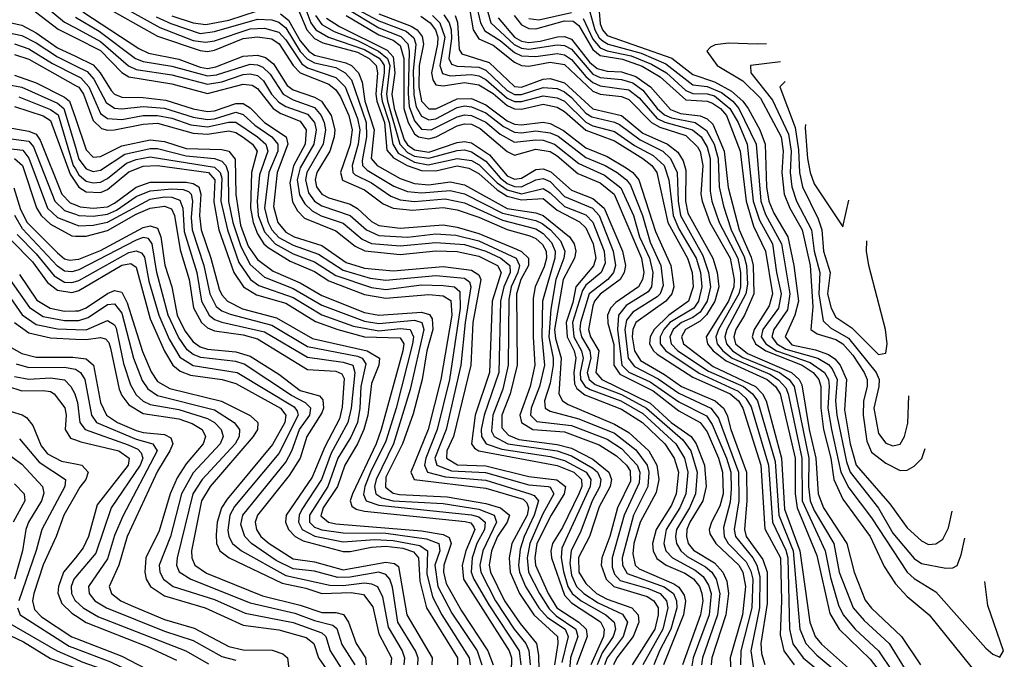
# Model space of a CAD drawing. Header units: inches. Extents: x 501365 to 657855, y 482276 to 547543.
# Tile 930 of 957: x 639844 to 642602, y 497426 to 499219. Entities that reach past the tile are written whole.
import ezdxf

# ---------------------------------------------------------------- set-up
doc = ezdxf.new("R2010")
doc.units = ezdxf.units.IN
doc.header["$MEASUREMENT"] = 0
doc.layers.add('A6439', color=7, linetype='Continuous')
doc.layers.add('A6449', color=7, linetype='Continuous')

msp = doc.modelspace()

# ---------------------------------------------------------------- linework, layer by layer
at = {"layer": 'A6439', "color": 5}
for points, elevation in [([(639398.7, 500000), (639410, 499989.4), (639433.5, 499973.5), (639490, 499949.5), (639519.1, 499930), (639575, 499855), (639636.2, 499750), (639668.8, 499630), (639663.3, 499556.7), (639654.4, 499530), (639640.5, 499510), (639602.5, 499430), (639592.9, 499390), (639603.9, 499303.9), (639614, 499274), (639630, 499250.4), (639650, 499240.7), (639670, 499238.2), (639690, 499240.5), (639770, 499266.1), (639830, 499268.4), (639872.8, 499252.8), (639952.1, 499192.1), (640000, 499167.8)], 4720), ([(639458.4, 500000), (639513.1, 499973.1), (639545.7, 499950), (639570, 499921.2), (639602.3, 499870), (639667, 499750), (639697.5, 499630), (639687.5, 499532.5), (639664.9, 499490), (639629.7, 499390), (639635.3, 499335.3), (639653.4, 499293.4), (639670, 499279.9), (639690, 499276.6), (639750, 499292.2), (639790, 499297.4), (639830, 499296.7), (639870, 499285), (639910, 499260.8), (639970, 499212.1), (640000, 499195.8)], 4740), ([(639812, 499212), (639850, 499203.5), (639890, 499182.1), (639950, 499140), (640000, 499116.1)], 4680), ([(639810, 499182.9), (639850, 499174), (639890, 499153.9), (639950, 499114.4), (640000, 499089.7)], 4660), ([(639830, 499150.6), (639870, 499136.6), (639936.1, 499096), (640000, 499063.3)], 4640), ([(639830, 499121.1), (639870, 499107.7), (640000, 499034.6)], 4620), ([(639830, 499062.8), (639890, 499041.3), (639970, 499001.5), (639984, 498990), (640000, 498942.9)], 4580), ([(639810, 499037.2), (639850, 499029.2), (639950, 498984.2), (639967.9, 498970), (640000, 498861.4)], 4560), ([(639842, 499002), (639930, 498966.5), (639951.6, 498951.6), (639994.3, 498810), (640000, 498800.5)], 4540), ([(639830, 498975.5), (639910, 498949), (639930, 498936.3), (639985.2, 498785.2), (640000, 498763.1)], 4520), ([(639790, 498919.9), (639870, 498906), (639890, 498898), (639901, 498881), (639962, 498730), (639985.4, 498705.4), (640000, 498699.4)], 4480), ([(639770, 498891.2), (639870, 498877.7), (639882.6, 498862.6), (639942.2, 498710), (639970, 498684.1), (640000, 498673.6)], 4460), ([(639762.9, 498862.9), (639852.8, 498852.8), (639870, 498830.7), (639921.6, 498690), (639950, 498664.2), (640000, 498644.8)], 4440), ([(639830, 498829.4), (639852, 498810), (639891.1, 498691.1), (639904.2, 498670), (639930, 498645.7), (639990, 498612.5), (640000, 498612.2)], 4420), ([(639827.4, 498747.4), (639846.8, 498686.8), (639865.2, 498650), (639950, 498565.2), (639970, 498548.4), (639984.5, 498544.5), (640000, 498546.5)], 4380), ([(640000, 498514.7), (639990, 498511.7), (639970, 498514.2), (639950, 498527.8), (639852.3, 498632.3), (639830.1, 498670)], 4360), ([(639836.8, 498616.8), (639890, 498562.8), (639940.3, 498500.3), (639970, 498483.3), (639990, 498482.4), (640000, 498485.2)], 4340), ([(639820.6, 498600.6), (639879.8, 498539.8), (639921.7, 498481.6), (639950, 498460.8), (639990, 498454.2), (640000, 498456.7)], 4320), ([(639810, 498499.6), (639871.5, 498411.5), (639910, 498386.6), (639970, 498375.9), (640000, 498375.6)], 4260), ([(639844, 498504), (639892.2, 498432.2), (639929.9, 498409.9), (639970, 498401.8), (640000, 498402.5)], 4280), ([(639790, 498479.1), (639851.1, 498391.1), (639890, 498363.8), (639950, 498352), (640000, 498350.2)], 4240), ([(639830, 498370), (639870, 498340.7), (639930, 498326.9), (640000, 498323.5)], 4220), ([(639819.9, 498299.9), (639850, 498282.7), (639890, 498272.8), (639992.6, 498272.6), (640000, 498271.7)], 4180), ([(639834.3, 498254.3), (639870, 498243.4), (639970, 498245.1), (639999.5, 498239.5), (640000, 498239.2)], 4160), ([(639830, 498218.9), (639870, 498210.8), (639930, 498215), (639970, 498209.4), (639987.7, 498190), (639998.1, 498170), (640000, 498163.8)], 4140), ([(639810, 498191.2), (639850, 498178.2), (639910, 498179.1), (639930, 498176.6), (639940.5, 498170), (639970.6, 498130.6), (639974.2, 498110), (639971.5, 498070), (639986, 498046), (640000, 498040.6)], 4120), ([(639789.3, 498129.3), (639851.1, 498111.1), (639863.3, 498103.3), (639880.7, 498080.7), (639903.8, 498023.8), (639921.8, 498001.8), (639961.2, 497981.2), (640000, 497973.6)], 4080), ([(639843.7, 498043.7), (639898.4, 497978.4), (639972.7, 497930), (639970.7, 497910), (639905.8, 497790), (639890.6, 497730.6), (639841.4, 497590)], 4060), ([(639799.9, 498010), (639850, 497973), (639908.3, 497910), (639911.6, 497891.6), (639905.5, 497870), (639868.9, 497810), (639861.3, 497790), (639851.9, 497730), (639829.7, 497650)], 4040), ([(639830, 497917.4), (639856.9, 497890), (639858.5, 497870), (639826.1, 497810)], 4020), ([(640000, 497886.7), (639967.7, 497830), (639946.1, 497770), (639909.7, 497690.3), (639883.3, 497610), (639879.9, 497590), (639885.7, 497565.7), (639905.2, 497545.2), (639990, 497489), (640000, 497485.1)], 4080), ([(640000, 497710.5), (639967.1, 497670), (639952.6, 497630), (639951, 497611), (639962, 497582), (639990, 497555.4), (640000, 497548.9)], 4120), ([(640000, 497655.6), (639995.3, 497650), (639988.2, 497630), (639988.8, 497610), (639999.7, 497590), (640000, 497589.7)], 4140), ([(639837.5, 497570), (639845.3, 497550), (639982.9, 497462.9), (640000, 497456.3)], 4060), ([(639810.1, 497530), (639949.2, 497449.2), (640000, 497426.7)], 4040), ([(639779.4, 497510), (639855.1, 497475.1), (639930, 497428.1), (640000, 497401.5)], 4020)]:
    msp.add_lwpolyline(points, dxfattribs=dict(at, elevation=elevation))
at = {"layer": 'A6449', "color": 5}
for points, elevation in [([(640069.9, 499289.9), (640236.3, 499196.3), (640330, 499160.7), (640364.8, 499155.2), (640390, 499159.6), (640490, 499193), (640530, 499194.9), (640570, 499183.4), (640590, 499161.8), (640634.6, 499094.6), (640650, 499083.6), (640730, 499056.4), (640755.6, 499030), (640790, 498941.7), (640796.8, 498910), (640792.5, 498870), (640775.6, 498810), (640777.6, 498790), (640783.7, 498783.7), (640830, 498761.7), (640884, 498724), (640910, 498713.4), (640950, 498709), (641036.2, 498716.2), (641090, 498705), (641196.5, 498656.5), (641290, 498632), (641310, 498619.7), (641333.9, 498593.9), (641344.1, 498570), (641343.5, 498550), (641308.6, 498430), (641306.3, 498330), (641313.8, 498250), (641300.6, 498190), (641276.5, 498130), (641275.3, 498110), (641292.8, 498092.8), (641390, 498081.1), (641490, 498042.5), (641530, 498016.6), (641574.1, 497970), (641581.4, 497950), (641579.8, 497920.2), (641537.4, 497830), (641503.8, 497710), (641504, 497684), (641510, 497664.8), (641526.4, 497646.4), (641604.7, 497624.7), (641637.8, 497610), (641656, 497590), (641659.8, 497570), (641645.2, 497510), (641589.6, 497410)], 4840), ([(640637.1, 499270), (640659.2, 499210), (640673.6, 499190), (640709.5, 499170), (640810, 499135), (640851, 499111), (640859.4, 499099.4), (640864.6, 499090), (640865.5, 499070), (640857, 499010), (640859.8, 498990), (640879.4, 498930), (640889.6, 498869.5), (640904.4, 498844.4), (640950, 498819.1), (640987.9, 498812.1), (641070, 498830), (641110, 498824), (641131.6, 498811.6), (641181.6, 498761.6), (641210, 498741.6), (641250, 498730.8), (641310, 498745.4), (641330, 498733.3), (641370, 498694.9), (641430, 498671.6), (641450, 498651.3), (641481.3, 498570), (641484.1, 498535.9), (641473.3, 498510), (641430, 498474.3), (641420.4, 498459.6), (641392.8, 498370), (641396.6, 498330), (641418.2, 498290), (641422.6, 498270), (641414.4, 498230), (641415.3, 498210), (641428.2, 498190), (641442, 498182), (641528.1, 498150), (641590, 498114.8), (641681.6, 498030), (641705.9, 497990), (641716, 497950), (641709.9, 497890), (641693.6, 497850), (641655.4, 497790), (641648.2, 497750), (641654.5, 497730), (641672.3, 497710), (641735.8, 497675.8), (641758.3, 497658.3), (641774, 497634), (641780.8, 497610), (641775.4, 497550), (641730.8, 497430), (641727.3, 497407.3)], 4940), ([(641121.2, 499270), (641135, 499210), (641147, 499187), (641190, 499159.9), (641230, 499126.9), (641250, 499117.5), (641290, 499115), (641350, 499124), (641370, 499119.9), (641390, 499107.1), (641430, 499059.3), (641450, 499042.3), (641470, 499033.6), (641550, 499022.2), (641579.8, 498999.8), (641630, 498941.7), (641651.1, 498931.1), (641728.3, 498910), (641752.6, 498890), (641770, 498861.1), (641778.6, 498830), (641778, 498738), (641783.2, 498710), (641803.9, 498650), (641855.5, 498550), (641863.6, 498510), (641863.3, 498470), (641858.1, 498450), (641801.4, 498350), (641794.1, 498330), (641797.8, 498310), (641813.9, 498290), (641840.2, 498270), (641945, 498225), (641969.2, 498209.2), (641990, 498187), (641997.1, 498170), (642035, 497990), (642036.2, 497870), (642100.8, 497730), (642115.5, 497655.5), (642137.9, 497577.9), (642150.8, 497550), (642184.8, 497510), (642249.9, 497449.9), (642289.5, 497390)], 5240), ([(641147.2, 499270), (641163.6, 499210), (641228.8, 499148.8), (641250, 499138.8), (641270, 499135.7), (641350, 499147.8), (641370, 499146.2), (641390, 499136.2), (641450, 499066.2), (641470, 499056.5), (641530, 499051.4), (641561.2, 499041.2), (641590, 499021.3), (641629.4, 498969.4), (641650, 498952), (641670, 498943.6), (641736.6, 498930), (641768.3, 498908.3), (641789, 498870), (641800.4, 498830), (641803.1, 498750), (641815.8, 498695.8), (641837.5, 498630), (641873.8, 498553.8), (641880.2, 498530), (641882.5, 498477.5), (641878.2, 498450), (641824.7, 498350), (641819.2, 498330), (641823.7, 498310), (641840.8, 498290), (641870, 498271.7), (641972.1, 498230), (641999.4, 498210), (642013.3, 498190), (642054.4, 497990), (642053.3, 497910), (642058.7, 497870), (642070, 497843.1), (642125.1, 497750), (642140, 497670), (642179, 497570), (642210, 497534.2), (642279.2, 497470), (642328.8, 497390)], 5260), ([(640021.1, 499241.1), (640177.7, 499137.7), (640205, 499125), (640290, 499108.2), (640350, 499085.2), (640370, 499082.2), (640393.9, 499086.1), (640470, 499116.3), (640510, 499119.4), (640533.1, 499113.1), (640555, 499095), (640593.8, 499033.8), (640610, 499022), (640670, 499001.8), (640689.6, 498990), (640716.3, 498950), (640727, 498910), (640725.1, 498890), (640712.5, 498850), (640676.5, 498790), (640671.6, 498770), (640675.2, 498750), (640690.1, 498730), (640710, 498719.4), (640770, 498701.9), (640790, 498689.7), (640830, 498652.9), (640850, 498642.2), (640910, 498634.3), (641030, 498643.2), (641070, 498636.8), (641130, 498619.3), (641235.6, 498575.6), (641250, 498569), (641269.6, 498550), (641268.9, 498530), (641248.2, 498490), (641236.2, 498450), (641237.3, 498250), (641217.7, 498170), (641194.6, 498110), (641194.6, 498074.6), (641213.7, 498053.7), (641242.1, 498042.1), (641350, 498027.9), (641390, 498018), (641450, 497987), (641494, 497950), (641501.9, 497930), (641497.8, 497910), (641467, 497853), (641440.1, 497770), (641409.1, 497710.9), (641410, 497670), (641430, 497637.9), (641460.2, 497610), (641490, 497594.2), (641558.5, 497570), (641576.9, 497550), (641578.3, 497530), (641562.1, 497490), (641516.7, 497430), (641507.3, 497410)], 4780), ([(640070, 499262.1), (640230, 499172.3), (640350, 499132), (640370, 499129.1), (640390, 499133), (640470, 499165.5), (640510, 499170.4), (640550, 499164.6), (640570.8, 499150.8), (640610.4, 499090.4), (640629.4, 499069.4), (640710, 499038.2), (640730, 499021.9), (640742.4, 499002.4), (640765.7, 498950), (640775, 498910), (640770, 498868.5), (640742.6, 498790), (640748.8, 498768.8), (640810, 498742), (640862.6, 498702.6), (640890, 498690.5), (640944.6, 498684.6), (641030, 498692), (641070, 498685.5), (641130, 498665.4), (641210, 498630.1), (641273.2, 498613.2), (641290, 498605), (641308.3, 498588.3), (641318.4, 498570), (641319.8, 498550), (641313.7, 498526.3), (641288.3, 498470), (641282.3, 498437.7), (641282, 498330), (641287.5, 498250), (641273.8, 498190), (641244.7, 498110), (641249.4, 498090), (641281.2, 498070), (641370, 498063.3), (641467.4, 498027.4), (641515.8, 497995.8), (641543.5, 497970), (641553.7, 497953.7), (641555.3, 497924.7), (641518.7, 497850), (641497.4, 497770), (641474.6, 497710), (641472.6, 497690), (641487.1, 497650), (641508.2, 497630), (641601.8, 497601.8), (641620.7, 497590), (641632.4, 497570), (641632.3, 497550), (641622.8, 497510), (641559.8, 497410)], 4820), ([(640270, 499229.9), (640330, 499209.8), (640365.6, 499205.6), (640430, 499217.4), (640510, 499243.6)], 4880), ([(640623.6, 499250), (640648.3, 499190), (640670, 499165.5), (640693.6, 499153.6), (640790, 499127.9), (640823.1, 499110), (640842.4, 499090), (640846.6, 499070), (640841.8, 499010), (640844.3, 498990), (640866.2, 498930), (640872.6, 498852.6), (640891.1, 498831.1), (640929.9, 498809.9), (640970, 498795.9), (641010, 498795.3), (641070, 498808.6), (641102.3, 498802.3), (641130, 498787.3), (641181.4, 498741.4), (641210, 498724.2), (641250, 498714), (641310, 498717.9), (641350, 498684.5), (641412.3, 498652.3), (641430, 498635.6), (641450.3, 498590), (641458, 498550), (641451.4, 498528.6), (641401.7, 498470), (641393.7, 498426.3), (641375, 498370), (641377.4, 498330), (641397.4, 498290), (641402.4, 498270), (641396, 498230), (641398.3, 498198.3), (641404.9, 498184.9), (641427.4, 498167.4), (641530, 498126.7), (641589.1, 498090), (641651.2, 498030), (641677, 497990), (641689.6, 497950), (641682.9, 497890), (641670, 497858.1), (641626.6, 497790), (641616.6, 497750), (641618.5, 497730), (641628.7, 497708.7), (641654.9, 497690), (641707.1, 497667.1), (641731.3, 497651.3), (641747.9, 497630), (641755.3, 497610), (641757.4, 497590), (641751.5, 497550), (641700.3, 497410)], 4920), ([(640754.1, 499254.1), (640850, 499195.7), (640911.7, 499171.7), (640931.3, 499151.3), (640935, 499130), (640932.2, 499012.2), (640935.4, 498975.4), (640950, 498935.5), (640970, 498911.6), (640996.6, 498910), (641070, 498946.7), (641090, 498951.6), (641110, 498950.4), (641150, 498931.6), (641190, 498897.8), (641230, 498875), (641290, 498882.2), (641310, 498880.8), (641342.6, 498870), (641410, 498815.4), (641482.4, 498782.4), (641527.6, 498747.6), (641563.4, 498670), (641580.5, 498610), (641608, 498550), (641617.7, 498510), (641613.9, 498470), (641604.2, 498455.8), (641542.8, 498417.2), (641521, 498390), (641519, 498350), (641530.5, 498250.5), (641550.4, 498230.4), (641610, 498203.5), (641690, 498147.6), (641767.8, 498107.8), (641783.9, 498083.9), (641824, 497990), (641835.9, 497950), (641837.3, 497902.7), (641834.2, 497865.8), (641815.6, 497795.6), (641817.7, 497770), (641828.3, 497750), (641879.1, 497699.1), (641892.6, 497672.6), (641897.6, 497650), (641895, 497570), (641864.5, 497450), (641862.9, 497410)], 5040), ([(640788.6, 499248.6), (640850, 499215.8), (640926.5, 499186.5), (640948.2, 499168.1), (640954, 499150), (640946, 499074), (640947.7, 499007.7), (640954.7, 498974.7), (640970, 498948.3), (640990, 498938.2), (641010, 498941), (641070, 498972.9), (641090, 498977), (641110, 498974.6), (641150, 498957.2), (641199, 498919), (641230, 498903.4), (641250, 498901.5), (641290, 498906.9), (641330, 498901.9), (641352, 498892), (641430, 498832.1), (641483.7, 498810), (641517.7, 498790), (641543.7, 498770), (641554.7, 498754.7), (641589, 498670), (641610, 498594.9), (641639.8, 498530), (641646.5, 498473.5), (641638.3, 498450), (641630, 498441.4), (641561.3, 498398.7), (641543.9, 498376.1), (641539.6, 498350), (641548.8, 498270), (641566.6, 498246.6), (641632.2, 498212.2), (641690, 498171.5), (641780.3, 498130), (641801.9, 498101.9), (641858, 497950), (641858.4, 497870), (641845.7, 497790), (641849.3, 497770), (641897.8, 497710), (641909.4, 497689.4), (641917.5, 497657.5), (641916.1, 497570), (641891.9, 497450), (641899.9, 497399.9)], 5060), ([(641104.5, 499250), (641114.7, 499190), (641130, 499165.4), (641170, 499147.4), (641230, 499100), (641250, 499090), (641270, 499088.5), (641330, 499100), (641370, 499093), (641450, 499018.1), (641470, 499009.8), (641530, 499003.2), (641550, 498995.1), (641613.6, 498930), (641637.6, 498917.6), (641710, 498894.3), (641742.5, 498862.5), (641750, 498849.6), (641757.9, 498810), (641752.2, 498730), (641755.4, 498710), (641777.6, 498650), (641833.9, 498550), (641845.2, 498490), (641844.3, 498470), (641830, 498430.1), (641767.2, 498330), (641770.8, 498310), (641786.7, 498290), (641822.6, 498262.6), (641937.5, 498210), (641961.2, 498190), (641974.6, 498170), (642016.3, 497990), (642016.1, 497890), (642021.7, 497850), (642076.9, 497716.9), (642113.9, 497553.9), (642139.2, 497510), (642226.2, 497426.2), (642350, 497266.7)], 5220), ([(641270, 499222.2), (641298, 499218), (641390, 499239.2)], 5340), ([(641440.7, 499240.7), (641455.4, 499190), (641467.7, 499167.7), (641478.3, 499158.3), (641492.8, 499150), (641584.5, 499124.5), (641654.5, 499094.5), (641730, 499036.4), (641770, 499031), (641810, 499014.4), (641841.9, 498990), (641858.7, 498970), (641907, 498870), (641920, 498710), (641933, 498673), (641978.5, 498590), (642001.5, 498450), (641995, 498405), (641956.4, 498350), (641951, 498330), (641964.9, 498310), (641990, 498295), (642079.5, 498270), (642110, 498252.1), (642120.2, 498240.2), (642134.3, 498210), (642129.2, 498150), (642132.6, 498110), (642159.7, 497979.7), (642170, 497950), (642249.4, 497849.4), (642290, 497779.5), (642350, 497708.4), (642370, 497694.1), (642438.3, 497681.7), (642457.6, 497682.4), (642470, 497688.6), (642481.4, 497718.6), (642491.2, 497765.1)], 5360), ([(641465, 499265), (641470, 499207.3), (641476.7, 499190), (641490, 499174.1), (641670.9, 499110.9), (641730, 499064.8), (641790, 499044.8), (641838, 499018), (641870, 498990.3), (641884.4, 498970), (641917.1, 498910), (641932.5, 498870), (641936.4, 498750), (641942.4, 498710), (641956.4, 498676.4), (641996, 498610), (642012.3, 498530), (642025.4, 498430), (642015.8, 498390), (641988.2, 498330), (642007.4, 498307.4), (642073.1, 498293.1), (642110, 498280.3), (642127.9, 498267.9), (642142.5, 498250), (642159.7, 498210), (642154.6, 498125.4), (642170.2, 498029.8), (642186.8, 497970), (642281.2, 497861.2), (642330, 497794.7), (642370, 497757.6), (642390, 497748), (642410, 497749.2), (642430, 497762.5), (642446.1, 497793.9), (642455.8, 497840.6)], 5380), ([(640000, 499225.4), (640066.5, 499186.5), (640168.3, 499110), (640190, 499101), (640270, 499088.8), (640370, 499060.9), (640395.6, 499064.4), (640490, 499093.9), (640510, 499092.4), (640525.5, 499085.5), (640545.5, 499065.5), (640581.8, 499010), (640610, 498994), (640670, 498972.9), (640688.8, 498950), (640697.3, 498930), (640700.8, 498910), (640693.8, 498870), (640648.5, 498790), (640644.6, 498770), (640653, 498733), (640670.3, 498710), (640690, 498696.9), (640769.8, 498669.8), (640815.2, 498630), (640850, 498613.5), (640930, 498608.9), (641010, 498618.5), (641065.8, 498614.2), (641130, 498598.4), (641235.2, 498550), (641244.1, 498530), (641239.5, 498510), (641220.4, 498470), (641213.9, 498433.9), (641212.6, 498250), (641197.3, 498182.7), (641169.9, 498110), (641165.4, 498065.4), (641172.9, 498050), (641211.9, 498030), (641350, 498009.9), (641390, 497996.5), (641450, 497961.2), (641462.8, 497950), (641472.3, 497930), (641469.5, 497910), (641448, 497870), (641415.5, 497784.5), (641388.5, 497730), (641384.8, 497695.2), (641390, 497661.3), (641404, 497630), (641424.4, 497610), (641464.2, 497584.2), (641532.6, 497552.6), (641546.5, 497530), (641534.4, 497490), (641489.5, 497430), (641482.6, 497410)], 4760), ([(640226.8, 499226.8), (640267.8, 499207.8), (640350, 499179.7), (640390, 499185.1), (640510, 499219.7), (640550, 499217.9), (640570, 499211.7), (640590, 499195.9), (640629.8, 499129.8), (640648.9, 499108.9), (640670, 499098), (640730, 499084.4), (640755.8, 499070), (640773.7, 499050), (640814.2, 498930), (640816, 498890), (640803.6, 498823.6), (640804.5, 498810), (640817.1, 498797.1), (640892.3, 498752.3), (640930, 498737), (640970, 498733.6), (641050, 498740.3), (641090, 498730.4), (641196.3, 498676.3), (641290, 498655.4), (641307.5, 498647.5), (641331.4, 498630), (641359.2, 498599.2), (641371.2, 498570), (641368.5, 498550), (641345.7, 498490), (641332.3, 498407.7), (641326.3, 498330), (641338.8, 498270), (641338.2, 498250), (641330, 498200.2), (641314.4, 498150), (641315.7, 498130), (641330, 498121.1), (641410, 498099.9), (641510, 498059.2), (641570, 498012.7), (641601.7, 497970), (641606.8, 497950), (641603.8, 497910), (641563.1, 497830), (641531.8, 497710), (641532.7, 497690), (641546, 497666), (641649.3, 497629.3), (641675.3, 497610), (641684.2, 497590), (641684.6, 497570), (641667.6, 497510), (641636.1, 497450), (641620.7, 497410)], 4860), ([(640575, 499235), (640597.2, 499217.2), (640630, 499159.5), (640653.7, 499130), (640670, 499119.2), (640757.9, 499097.9), (640773.5, 499090), (640793, 499070), (640803.6, 499043.6), (640811.1, 498990), (640836.6, 498910), (640828.3, 498830), (640845.5, 498810), (640910, 498773.3), (640950, 498759.4), (640990, 498755.5), (641050, 498763.7), (641090, 498756.1), (641209.3, 498689.3), (641290, 498677.1), (641310, 498669.7), (641384.6, 498610), (641397.1, 498590), (641401.7, 498570), (641398.2, 498550), (641366.3, 498490), (641342.4, 498350), (641344.7, 498324.7), (641360.7, 498270), (641354, 498170), (641364.7, 498150), (641380.2, 498140.2), (641510, 498084.9), (641550, 498061.7), (641606.1, 498010), (641629.1, 497970), (641634.1, 497930), (641627, 497893), (641582, 497810), (641564.1, 497750), (641561.5, 497721.5), (641568.3, 497690), (641579.3, 497679.3), (641676.9, 497636.9), (641690, 497627.8), (641705.3, 497605.3), (641708.9, 497588.9), (641703.6, 497550), (641647.7, 497410)], 4880), ([(640672.6, 499230), (640690, 499205.3), (640725.1, 499185.1), (640790, 499160.2), (640849.2, 499130), (640874.6, 499110), (640881.2, 499090), (640872, 499010), (640874.7, 498990), (640908.5, 498870), (640930, 498846.1), (640950, 498836.1), (640990, 498830.4), (641070, 498851.9), (641090, 498853.6), (641110, 498848.2), (641150, 498822.3), (641190, 498775.2), (641210, 498759.8), (641230, 498751.2), (641250, 498750.1), (641290, 498769.6), (641310, 498773.2), (641330, 498764.9), (641370, 498723), (641448.5, 498690), (641466.9, 498670), (641506.9, 498570), (641513, 498530), (641507.7, 498510), (641491.8, 498490), (641439.4, 498450), (641414.8, 498370), (641413, 498350), (641417.8, 498330), (641440.9, 498290), (641443.5, 498270), (641434, 498230), (641439.1, 498210), (641456.5, 498196.5), (641530, 498168.1), (641599.7, 498130), (641701.4, 498041.4), (641724, 498010), (641741.4, 497950), (641737.2, 497890), (641720.8, 497850), (641684.3, 497790), (641680.7, 497770), (641683.5, 497750), (641695.6, 497730), (641713.9, 497713.9), (641764.9, 497684.9), (641782.5, 497670), (641795.1, 497650), (641805.7, 497610), (641798.5, 497550), (641756.8, 497430), (641754.2, 497410)], 4960), ([(640703.2, 499223.2), (640739.7, 499199.7), (640873.1, 499133.1), (640890, 499114.1), (640894.8, 499070), (640886.9, 499010), (640893.3, 498970), (640921.5, 498881.5), (640930, 498868), (640950, 498853.5), (640990, 498847.7), (641070, 498874.1), (641090, 498877.4), (641110, 498873.1), (641159.7, 498839.7), (641210, 498781), (641230, 498771.8), (641250, 498774), (641290, 498798.7), (641310, 498800.6), (641332.1, 498792.1), (641390, 498740.4), (641450, 498717.2), (641481, 498690), (641532.2, 498570), (641540.7, 498530), (641537.6, 498510), (641526.1, 498490), (641470, 498449), (641454.3, 498430), (641450, 498416.7), (641437.8, 498350), (641443.2, 498330), (641466.8, 498290), (641458.3, 498230), (641474.9, 498210), (641610, 498143.6), (641669.2, 498089.2), (641725.2, 498050), (641739.3, 498030), (641762.3, 497970), (641766.9, 497910), (641758.1, 497870), (641721.1, 497810), (641712.8, 497790), (641711.5, 497770), (641717, 497750), (641731.7, 497731.7), (641790, 497695.9), (641813.7, 497670), (641824.6, 497644.6), (641830, 497610.3), (641821.8, 497550), (641782.7, 497430), (641781, 497410)], 4980), ([(640758.2, 499230), (640850, 499175.8), (640890, 499160.8), (640910, 499146.1), (640920, 499110), (640920.3, 498970), (640932.4, 498930), (640950, 498899), (640961.3, 498890), (640990, 498884.3), (641010.6, 498890), (641070, 498921), (641090, 498926.3), (641110, 498925.4), (641134.1, 498914.1), (641210, 498849.1), (641230, 498838.7), (641290, 498856), (641330, 498848.8), (641350, 498837.3), (641407.7, 498787.7), (641470, 498761.2), (641509.6, 498729.6), (641586, 498550), (641592.1, 498510), (641588.8, 498490), (641577.7, 498470), (641514.2, 498425.7), (641498.7, 498410), (641491.1, 498390), (641491.6, 498368.4), (641508, 498308), (641508.7, 498250), (641525, 498225), (641618.1, 498178.1), (641690, 498121.9), (641750, 498090), (641770, 498063.1), (641801.5, 497990), (641813.2, 497950), (641814.2, 497890), (641805.1, 497854.9), (641781.6, 497810), (641775.2, 497790), (641777.6, 497777.6), (641793.9, 497750), (641858.4, 497690), (641870, 497670), (641877.4, 497630), (641869.2, 497550), (641834.6, 497430), (641836.1, 497390)], 5020), ([(640850, 499234.9), (640940.7, 499200.7), (640957.6, 499190), (640971.6, 499171.6), (640975.1, 499150), (640962.8, 499090), (640961.8, 499030), (640970, 498990.7), (640990, 498969), (641010, 498968.4), (641070, 498996.5), (641110, 498997.6), (641150, 498980), (641210, 498935), (641230, 498926), (641250, 498923.8), (641310, 498931.8), (641330, 498927.8), (641367.7, 498907.7), (641430, 498859.1), (641490, 498835.1), (641543.3, 498803.3), (641562, 498790), (641578.2, 498770), (641625.2, 498625.2), (641667.7, 498530), (641676.3, 498470), (641670.5, 498450), (641653.8, 498430), (641570.2, 498369.8), (641561.9, 498350), (641560.2, 498330), (641566.3, 498290), (641583.1, 498263.1), (641650, 498224.1), (641697.7, 498190), (641792, 498150), (641815.5, 498130), (641825.6, 498110), (641835.9, 498070), (641879.9, 497950), (641881.4, 497870), (641874.1, 497790), (641879.4, 497770), (641926, 497706), (641937.5, 497670), (641937.6, 497582.4), (641920.4, 497470), (641922, 497442), (641931.4, 497411.4)], 5080), ([(640968.2, 499228.2), (640993.9, 499210), (641008.9, 499190), (641015.1, 499170), (641014.9, 499150), (640997.4, 499070), (641001.4, 499050), (641010, 499036.5), (641030, 499033.3), (641090, 499042.5), (641130, 499036.5), (641170, 499011.9), (641210, 498978.4), (641230, 498968.5), (641250, 498967.9), (641310, 498981.5), (641350, 498973.4), (641370, 498961.6), (641430, 498908.6), (641510, 498878.8), (641589.2, 498829.2), (641614.5, 498810), (641629.3, 498790), (641660, 498650), (641715.2, 498550), (641727.7, 498510), (641730.4, 498470), (641717.7, 498430), (641662, 498390), (641621, 498350), (641610, 498330), (641608.7, 498310), (641619.8, 498290), (641630, 498281.3), (641730, 498216.5), (641834.7, 498170), (641857.2, 498150), (641869.4, 498130), (641919.8, 497970), (641931.6, 497791.6), (641975.1, 497710), (641978, 497590), (641974.3, 497494.3), (641984.2, 497450), (642013.3, 497410)], 5120), ([(641000, 499230), (641021.4, 499210), (641034.9, 499170), (641020.6, 499090), (641028, 499068), (641050, 499061.6), (641110, 499064.9), (641130, 499060.9), (641150, 499050.9), (641210, 498999), (641230, 498989), (641250, 498989.1), (641310, 499005), (641350, 498999.6), (641370.4, 498990), (641430, 498931.8), (641450, 498921.2), (641510, 498905.6), (641566.4, 498866.4), (641618.3, 498838.3), (641649, 498810), (641662.5, 498770), (641674.4, 498670), (641690, 498632.2), (641738.6, 498550), (641750.9, 498510), (641755, 498470), (641745.8, 498430), (641732.1, 498410), (641665.6, 498370), (641648.1, 498350), (641637.9, 498330), (641638.5, 498310), (641653.6, 498290), (641747.6, 498227.6), (641857, 498177), (641878.2, 498158.2), (641893.4, 498133.4), (641941.4, 497970), (641953.1, 497810), (641990, 497731.5), (641995.5, 497710), (642000.6, 497510), (642009.5, 497469.5), (642038.8, 497430), (642132.1, 497352.1)], 5140), ([(641032.5, 499232.5), (641047.5, 499210), (641052.8, 499190), (641054.1, 499165.9), (641046.6, 499110), (641054, 499094), (641070, 499088), (641130, 499085.9), (641150, 499077.5), (641210, 499020.4), (641230, 499009.2), (641250, 499008.9), (641310, 499028.5), (641350, 499025.4), (641370, 499016.5), (641390, 499000.6), (641430, 498957), (641446.3, 498946.3), (641510, 498931.8), (641524.6, 498924.6), (641581.7, 498881.7), (641645.8, 498850), (641667.2, 498830), (641685.5, 498790), (641688.6, 498710), (641695.3, 498670), (641758.1, 498558.1), (641773.7, 498510), (641779, 498470), (641769.4, 498430), (641750, 498398.5), (641730, 498384), (641698, 498370), (641674.9, 498350), (641665.4, 498330), (641668.8, 498310), (641687.3, 498290), (641773.7, 498233.7), (641871.8, 498190), (641897.1, 498170), (641911, 498150), (641959.9, 497980.1), (641971, 497830), (642010.6, 497730), (642029.6, 497510), (642046.3, 497470), (642077.1, 497437.2), (642150, 497376.5)], 5160), ([(641064.2, 499230), (641070.4, 499210.4), (641075.4, 499135.4), (641083, 499123), (641159.1, 499099.1), (641230, 499031.1), (641250, 499029.9), (641310, 499051.6), (641330, 499053.7), (641370, 499041.8), (641450, 498968.4), (641530, 498949.9), (641590, 498900.1), (641658.8, 498870), (641687.5, 498847.5), (641702.7, 498822.7), (641710, 498797.1), (641708.7, 498710), (641716, 498676), (641785.5, 498550), (641797.5, 498510), (641802.3, 498470), (641791.1, 498430), (641768.2, 498391.8), (641750, 498373.7), (641709.6, 498350), (641697.7, 498330), (641703.1, 498310), (641786.4, 498246.4), (641904.9, 498190), (641924.5, 498170), (641935.3, 498150), (641978.3, 497990), (641986.3, 497846.3), (642029.4, 497730), (642057.4, 497530), (642072, 497490), (642090, 497467.9), (642173.7, 497393.7)], 5180), ([(641184.1, 499224.1), (641230, 499170), (641250, 499158.4), (641270, 499154.9), (641302.1, 499158), (641350.4, 499170.4), (641370, 499171.2), (641390, 499163.9), (641439.9, 499099.9), (641461.9, 499081.9), (641490, 499073.9), (641530, 499072.5), (641570, 499059.5), (641611.4, 499030), (641666.7, 498966.7), (641695.4, 498955.4), (641750, 498949.4), (641770, 498940.7), (641785.5, 498925.5), (641817.2, 498850), (641828.3, 498748.3), (641859.4, 498630), (641893.4, 498553.4), (641898.3, 498530), (641900.9, 498450), (641874.8, 498390), (641850.4, 498350), (641844.4, 498330), (641849.3, 498310), (641883.1, 498283.1), (642006.2, 498230), (642027.7, 498210), (642035.4, 498195.4), (642055.5, 498070), (642074.6, 497990), (642080.8, 497890), (642095.4, 497850), (642160.6, 497750), (642181.7, 497670), (642212, 497592), (642230, 497568.9), (642313.8, 497490), (642367.5, 497410)], 5280), ([(641229.5, 499230), (641250, 499204.1), (641270, 499194), (641290, 499193.4), (641370, 499215.8), (641394.1, 499214.1), (641410, 499202.6), (641450, 499134.9), (641470, 499117.8), (641532.4, 499107.7), (641588, 499088), (641638.4, 499058.4), (641710, 498994), (641770, 498990.5), (641784.9, 498984.9), (641806.8, 498970), (641823.6, 498950), (641862.2, 498850), (641878.9, 498710), (641899.6, 498639.6), (641933.5, 498570), (641952.5, 498450), (641943.3, 498416.7), (641901.3, 498350), (641896, 498330), (641905.5, 498310), (641934, 498290), (642035.8, 498250), (642066.6, 498230), (642082.5, 498210), (642088, 498190), (642087.9, 498130), (642096, 498070), (642116.1, 497990), (642124.7, 497930), (642150, 497874.4), (642226.7, 497770), (642266.1, 497686.1), (642297.7, 497637.7), (642330, 497601.6), (642392, 497550), (642602.2, 497290)], 5320), ([(641422.4, 499222.4), (641450, 499163.6), (641470, 499139.7), (641490, 499131.2), (641557.1, 499117.1), (641613.7, 499093.7), (641655.5, 499070), (641710, 499020.6), (641730, 499011.9), (641770, 499011.1), (641790, 499005), (641833.5, 498970), (641856.8, 498930), (641881.5, 498870), (641898.8, 498710), (641916.5, 498656.5), (641953.1, 498590), (641963.7, 498510), (641977.4, 498450), (641969.2, 498410), (641925.4, 498350), (641921.2, 498330), (641934, 498310), (641964.4, 498290), (642058, 498258), (642098.3, 498230), (642109.4, 498210), (642111.7, 498191.7), (642107.7, 498130), (642117.7, 498070), (642144.5, 497950), (642166.2, 497906.3), (642230, 497822.1), (642330, 497670), (642350, 497652.1), (642410, 497614.9), (642550, 497457), (642570, 497440.2), (642590, 497431.8), (642599.8, 497450), (642556.4, 497576.4), (642547.3, 497643.9)], 5340), ([(640000, 499195.8), (640070, 499157.6), (640148.9, 499088.9), (640170, 499079.1), (640270, 499063.8), (640370, 499037.7), (640410, 499044.6), (640470, 499064.6), (640490, 499066.7), (640510, 499061.8), (640527.1, 499047.1), (640549.9, 499009.8), (640570, 498987.2), (640590, 498975), (640650, 498954.2), (640670, 498930), (640674.5, 498910), (640668, 498870), (640630, 498803.3), (640621.6, 498770), (640627.9, 498727.9), (640642.8, 498702.8), (640663.1, 498683.1), (640689, 498669), (640750, 498648.4), (640803.8, 498603.9), (640830, 498591.3), (640910, 498584.6), (641010, 498594.2), (641090, 498588.6), (641150.3, 498570), (641191.8, 498550), (641217.3, 498530), (641218.1, 498510), (641199.8, 498470), (641191, 498430), (641185.8, 498230), (641145, 498110), (641136.9, 498070), (641137.9, 498050), (641151.2, 498030), (641194.8, 498014.8), (641330, 497994.2), (641370, 497983.1), (641430.6, 497950.6), (641443.7, 497930), (641442.5, 497910), (641362.3, 497737.7), (641361, 497710), (641367.8, 497672.2), (641379.9, 497630), (641392, 497610), (641416.6, 497590), (641486.1, 497550), (641509.6, 497530), (641513.1, 497510), (641506.3, 497490), (641475.9, 497444.1), (641462.1, 497410)], 4740), ([(640000, 499167.8), (640070, 499132.4), (640130, 499070.9), (640150, 499058.7), (640270, 499038.9), (640370, 499011.6), (640470, 499038.1), (640495.2, 499035.2), (640510, 499025.6), (640554, 498970), (640575.5, 498955.5), (640630, 498934.5), (640647, 498910), (640643.6, 498870), (640611.4, 498808.6), (640601.2, 498761.2), (640608.4, 498708.4), (640622.4, 498682.4), (640642.2, 498662.2), (640730, 498626.8), (640783.8, 498583.8), (640810.6, 498570.6), (640910, 498560.8), (641010, 498571.2), (641070, 498569), (641130, 498556.2), (641182.8, 498530), (641192.9, 498510), (641167.7, 498430), (641160, 498230), (641119.8, 498110), (641109.8, 498029.8), (641117.7, 498017.7), (641130.1, 498010), (641350, 497968.6), (641396.3, 497950), (641417.7, 497930), (641419.2, 497910), (641410.3, 497890), (641365, 497795), (641336.9, 497750), (641331.5, 497730), (641333.7, 497710), (641370, 497606), (641390, 497583.8), (641471.1, 497531.1), (641481.7, 497510), (641479.3, 497490), (641443.5, 497410)], 4720), ([(641936.2, 499151.4), (641910, 499149.7), (641830, 499152.6), (641792.3, 499147.7), (641778.7, 499141.3), (641768.7, 499130), (641798.1, 499090), (641870, 499047.3), (641919.1, 498999.1), (641976.9, 498890), (641982.9, 498850), (641978.6, 498790), (641985.3, 498730), (642001.1, 498690), (642035.8, 498630), (642058.7, 498530), (642066.1, 498413.9), (642060.4, 498350), (642077.7, 498337.7), (642130, 498321.9), (642149.8, 498309.8), (642177.9, 498277.9), (642209.9, 498230), (642217.7, 498210), (642218, 498190), (642208.1, 498150), (642206.7, 498110), (642217.3, 498037.3), (642230, 498006.7), (642270, 497975.6), (642310, 497954.7), (642330, 497955.8), (642350, 497967), (642370.9, 497989.1), (642380.4, 498016.4)], 5420), ([(640000, 499116.1), (640050, 499092.2), (640069.7, 499070), (640100.2, 499020.2), (640110, 499010), (640130, 499001.7), (640190, 499000.7), (640253.4, 498993.4), (640330, 498968.9), (640370, 498961.5), (640390, 498963), (640450, 498984.1), (640470, 498983.9), (640490, 498971.4), (640530, 498930.2), (640590.7, 498890), (640595.4, 498870), (640565.5, 498790), (640554.6, 498694.6), (640567.2, 498650), (640590, 498623.4), (640613, 498610), (640690, 498586), (640758.5, 498538.5), (640810, 498521.7), (640890, 498514.3), (641030, 498526.5), (641110, 498516.2), (641130, 498503.7), (641135.7, 498490), (641113.8, 498370), (641107.4, 498250), (641059, 498050), (641040.2, 498010), (641039.7, 497990), (641070.8, 497970.8), (641150, 497968), (641270, 497937.9), (641348.7, 497928.8), (641373, 497910), (641369, 497890), (641332.4, 497830), (641292.9, 497750), (641287, 497710), (641289.2, 497690), (641324.8, 497610), (641348.7, 497570), (641410.8, 497530), (641430.5, 497510), (641433.3, 497490), (641404.2, 497410)], 4680), ([(641974.8, 499100.8), (641891.6, 499090), (641891.7, 499070), (641952.9, 498992.9), (641998, 498898), (642005, 498850), (642002.3, 498790), (642007, 498750), (642019.7, 498710), (642061.7, 498630), (642069.4, 498570), (642085.4, 498510), (642082.9, 498450), (642094.6, 498374.6), (642115, 498355), (642166.1, 498326.1), (642242.9, 498230), (642251.6, 498210), (642251.1, 498190), (642236.4, 498130), (642250, 498058.8), (642270, 498031.8), (642290, 498024.3), (642310, 498028.7), (642322.8, 498050), (642332.1, 498087.9), (642334.3, 498164.4)], 5440), ([(640000, 499089.7), (640033.3, 499073.3), (640052.2, 499052.2), (640086.2, 498986.2), (640110, 498970.6), (640130, 498968.5), (640190, 498975.5), (640250, 498970.8), (640330, 498945.1), (640370, 498939.2), (640390, 498940.4), (640450, 498959), (640470, 498952.7), (640502.6, 498922.6), (640550.7, 498890), (640566.8, 498870), (640567.1, 498850), (640542.1, 498790), (640529.9, 498690), (640540.5, 498650), (640550.7, 498630), (640570, 498608.2), (640610, 498586.2), (640681.4, 498561.4), (640750, 498516.9), (640826.2, 498493.8), (640870, 498488.3), (641010, 498501.8), (641090, 498494), (641104.2, 498484.2), (641108, 498470), (641091.7, 498370), (641080.2, 498250), (641038.3, 498070), (641007.3, 497990), (641012.9, 497970), (641053.7, 497953.7), (641149.1, 497949.1), (641270, 497914.5), (641324.3, 497910), (641330, 497908), (641340.7, 497890), (641308.3, 497831.8), (641272.8, 497750), (641265.6, 497710), (641269.8, 497670), (641299.8, 497610), (641327.3, 497567.3), (641347.3, 497547.3), (641402.3, 497510), (641407.8, 497490), (641387.2, 497430), (641383.6, 497383.6)], 4660), ([(640000, 499063.3), (640015.4, 499055.4), (640037.4, 499030), (640070, 498955.7), (640090, 498941.4), (640130, 498939.1), (640190, 498950.3), (640230, 498950.4), (640270, 498943), (640323.9, 498923.9), (640370, 498918.3), (640430, 498931.4), (640450, 498931.3), (640510.2, 498890), (640533.5, 498870), (640539.6, 498850), (640516.2, 498783.8), (640509.5, 498710), (640511.8, 498670), (640530, 498623.7), (640560.1, 498590), (640610, 498562.8), (640670, 498540.1), (640730, 498501.4), (640830, 498467.9), (640870, 498462.6), (640970, 498475.1), (641030, 498473.9), (641062, 498470), (641076.8, 498456.8), (641077.6, 498410), (641047.9, 498210), (641013.3, 498070), (640981.7, 497990), (640978, 497970), (640986.8, 497950), (641036.8, 497936.8), (641150, 497927.9), (641273.3, 497890), (641285.3, 497885.3), (641297.3, 497870), (641285.6, 497830), (641257.1, 497770), (641245.8, 497734.2), (641241.1, 497690), (641244.3, 497670), (641260.9, 497630), (641298.5, 497570), (641322.6, 497542.7), (641371.6, 497510), (641380.9, 497490), (641363, 497417)], 4640), ([(641988.7, 499045.5), (641973.2, 499030), (642016.6, 498916.6), (642025.7, 498854.3), (642028.1, 498790), (642036.6, 498750), (642080.6, 498660.6), (642091.1, 498630), (642095.7, 498570), (642114.6, 498510), (642107.1, 498450), (642117, 498410), (642130, 498384.4), (642175.2, 498355.2), (642250, 498280.3), (642270, 498283.5), (642274.1, 498310), (642269.4, 498350), (642222.3, 498530), (642216.1, 498570), (642217.5, 498599)], 5460), ([(640000, 499034.6), (640009.3, 499029.3), (640022.9, 499010), (640050, 498936.1), (640073.6, 498913.6), (640090, 498908.6), (640109.6, 498909.6), (640190, 498926.1), (640230, 498928.2), (640330, 498900.2), (640370, 498897.7), (640430, 498907.4), (640450, 498902.8), (640470, 498889.4), (640495.8, 498870), (640508.9, 498850), (640493.1, 498790), (640491, 498690), (640497.9, 498650), (640510, 498618.5), (640528.3, 498590), (640539.9, 498579.9), (640602.2, 498542.2), (640670, 498512.4), (640710, 498486.3), (640810, 498448.3), (640870, 498438.5), (640990, 498448.4), (641030, 498445), (641051.9, 498431.9), (641054.4, 498390), (641023.4, 498210), (640987.9, 498070), (640939.9, 497950), (640948.9, 497930), (641150, 497905.3), (641254.2, 497874.2), (641264.6, 497864.6), (641269.7, 497850), (641265.9, 497830), (641223.1, 497750), (641214.9, 497710), (641217.9, 497670), (641244.1, 497610), (641284.6, 497550), (641350.8, 497490), (641351.6, 497470), (641341.8, 497410)], 4620), ([(640000, 498942.9), (640030, 498854.3), (640050, 498833.5), (640070, 498834.8), (640130, 498864.9), (640210, 498881.9), (640250, 498877.6), (640310, 498857.8), (640410, 498854.9), (640430.2, 498850.2), (640447.8, 498827.8), (640449.1, 498729.1), (640463, 498643), (640483.7, 498583.7), (640510, 498546.7), (640554.2, 498514.2), (640630, 498480.8), (640690, 498445.2), (640810, 498398.3), (640850, 498390.1), (640970, 498398.8), (640992.1, 498392.1), (640999.9, 498379.9), (641001, 498350), (640984.3, 498290), (640971.9, 498210), (640946.4, 498113.6), (640916.1, 498030), (640870, 497936.5), (640868.6, 497908.6), (640890, 497891.8), (640907.8, 497887.8), (641041.3, 497881.3), (641150, 497862.2), (641191.1, 497850), (641215.7, 497830), (641209.9, 497810), (641182.6, 497770), (641166, 497730), (641159.2, 497690), (641162.8, 497670), (641202.3, 497590), (641246, 497526), (641291.7, 497470), (641297.5, 497437.5), (641299.8, 497310)], 4580), ([(642045.6, 498925.1), (642044.8, 498915.2), (642050.6, 498830), (642058, 498790), (642070, 498759), (642150, 498638), (642166.2, 498712.5)], 5480), ([(640000, 498861.4), (640010, 498827.6), (640030, 498800.4), (640050, 498792.7), (640070, 498796.6), (640138.3, 498841.7), (640210, 498858), (640230, 498857.7), (640310, 498836.7), (640389.6, 498829.6), (640410, 498822.4), (640421.6, 498810), (640428.5, 498790), (640428.6, 498708.6), (640441.5, 498650), (640463.3, 498583.3), (640490, 498532.4), (640530, 498497.1), (640610, 498465.1), (640690, 498418.6), (640810, 498373.6), (640850, 498367), (640950, 498376.4), (640970.1, 498370.1), (640975.9, 498350), (640938.2, 498181.8), (640891, 498030), (640843.1, 497930), (640838.2, 497910), (640842, 497890), (640858.7, 497878.6), (640890, 497870), (641030, 497862.5), (641130, 497846.4), (641173.2, 497830), (641180.1, 497810), (641141.7, 497730), (641132.9, 497690), (641135.6, 497670), (641176.9, 497590), (641229, 497510), (641262.2, 497470), (641270.2, 497450.2), (641273.8, 497410)], 4560), ([(640000, 498800.5), (640010, 498784), (640030, 498766), (640050, 498761.1), (640070, 498763.5), (640090, 498773.4), (640143.3, 498816.7), (640170, 498827.1), (640210, 498834), (640390, 498805.2), (640405.8, 498790), (640410, 498774.1), (640407.1, 498710), (640425.8, 498630), (640458.4, 498538.4), (640490.5, 498490), (640513.9, 498473.9), (640610, 498439.8), (640690, 498391.4), (640779.3, 498359.3), (640850, 498346.1), (640910, 498353.2), (640937.7, 498350), (640947.4, 498330), (640944.5, 498310), (640898.3, 498130), (640870, 498037.4), (640827.2, 497950), (640811.3, 497910), (640807.3, 497887.3), (640814.9, 497870), (640850, 497857.5), (641110, 497830.5), (641130, 497825.3), (641148, 497810), (641146.2, 497790), (641124.8, 497750), (641111.5, 497710), (641108.6, 497670), (641115.9, 497650), (641158.2, 497578.2), (641243.4, 497450), (641248.1, 497410)], 4540), ([(640000, 498763.1), (640009.3, 498749.3), (640030, 498736.2), (640070, 498734.4), (640090, 498742.2), (640150, 498792), (640190, 498808), (640230, 498810), (640373.3, 498790), (640390.4, 498770), (640387.8, 498707.8), (640401.8, 498630), (640443.5, 498510), (640471.1, 498470), (640507.6, 498447.6), (640590, 498423.9), (640673.1, 498373.1), (640735.7, 498350), (640810, 498329.9), (640910, 498326.5), (640920, 498310), (640917.4, 498290), (640856.9, 498070), (640842.6, 498030), (640776.3, 497890), (640770.2, 497870), (640774.9, 497854.9), (640786.4, 497846.4), (640810, 497841.3), (641092.1, 497812.1), (641108, 497808), (641116.5, 497796.5), (641118.7, 497790), (641094, 497730), (641083.1, 497690), (641087.4, 497650), (641214.9, 497450), (641222.1, 497430), (641220.4, 497390)], 4520), ([(640000, 498699.4), (640013.7, 498693.7), (640050, 498689.9), (640090, 498694.5), (640110, 498704.2), (640170, 498749.2), (640210, 498763.3), (640310, 498763.5), (640330, 498759.6), (640346, 498750), (640351.4, 498730), (640347.7, 498670), (640352.4, 498630), (640379.8, 498550), (640402.9, 498462.9), (640410, 498447.3), (640425.9, 498430), (640468.6, 498408.6), (640563.4, 498383.4), (640664.6, 498324.6), (640817.2, 498290), (640852.4, 498270), (640850.4, 498250), (640830, 498198.8), (640819.3, 498110), (640808.1, 498070), (640790.3, 498029.7), (640754.6, 497970), (640734, 497910), (640693.9, 497850), (640688.1, 497828.1), (640708.7, 497810), (640730, 497805.4), (640970, 497786.1), (641030, 497775.6), (641046.8, 497766.8), (641052.7, 497750), (641032.1, 497690), (641031.4, 497670), (641038.6, 497638.6), (641081.5, 497561.5), (641155.8, 497450), (641170, 497410)], 4480), ([(640000, 498673.6), (640010, 498670), (640050, 498668), (640090, 498673.6), (640115.3, 498684.7), (640170, 498722.7), (640210, 498739.3), (640270, 498744.7), (640302.3, 498742.3), (640316.8, 498736.8), (640324.2, 498730), (640327.7, 498710), (640324.3, 498664.3), (640327.6, 498630), (640360.3, 498530), (640376.6, 498450), (640394.5, 498414.5), (640410, 498402.7), (640433.5, 498393.5), (640550, 498362), (640650, 498302.7), (640790, 498275.3), (640803.6, 498270), (640814.1, 498254.1), (640800.1, 498190), (640797.3, 498130), (640790, 498090), (640772, 498048), (640735.5, 497990), (640707.5, 497910), (640655.9, 497830), (640655.9, 497810), (640670, 497795.9), (640690, 497788.8), (640750, 497780.1), (640870, 497779), (640983.3, 497763.3), (641018, 497750), (641020.7, 497730), (641007, 497690), (641015.8, 497630), (641054.9, 497554.9), (641125.3, 497450), (641138.9, 497410)], 4460), ([(640000, 498644.8), (640010, 498640.9), (640050, 498642.4), (640090, 498651.3), (640210, 498715.2), (640250, 498722.4), (640270, 498721.5), (640293, 498713), (640301.1, 498690), (640305.1, 498625.1), (640340, 498510), (640353.7, 498430), (640374.6, 498390), (640390, 498378.2), (640410, 498370.8), (640530, 498343.4), (640650, 498272.8), (640750, 498258.6), (640776.9, 498250), (640782.7, 498230), (640772.2, 498130), (640763.5, 498090), (640716.5, 498003.5), (640689.8, 497929.8), (640634.5, 497845.5), (640627.1, 497830), (640625.2, 497810), (640635.1, 497790), (640670.6, 497770.6), (640750, 497755.3), (640838.1, 497761.9), (640890, 497758.8), (640965, 497745), (640986.1, 497730), (640985, 497665), (641000.7, 497600.7), (641026.3, 497550), (641103.3, 497430), (641105.6, 497410)], 4440), ([(640000, 498612.2), (640030, 498611.4), (640090, 498627.5), (640170, 498673.6), (640210, 498690.8), (640250, 498695.9), (640268.9, 498688.9), (640277.3, 498670), (640293.8, 498573.8), (640319.1, 498490), (640331.2, 498411.3), (640353.2, 498370), (640370, 498354.9), (640390, 498346.7), (640470, 498334.9), (640510, 498324.3), (640650, 498238), (640730, 498233.8), (640746.3, 498226.4), (640753, 498213), (640747.8, 498132.2), (640739.8, 498100.2), (640698.7, 498021.2), (640663.5, 497936.5), (640591, 497830), (640588.7, 497810), (640596.7, 497790), (640616.2, 497770), (640638.1, 497758.1), (640750, 497728.3), (640770, 497727.6), (640830, 497740.5), (640870, 497743.2), (640917.4, 497737.4), (640947.5, 497727.5), (640961, 497710), (640964.8, 497644.8), (640984.1, 497570), (641070.7, 497430), (641070.9, 497410)], 4420), ([(640000, 498546.5), (640010, 498547.8), (640070, 498571.6), (640190, 498636), (640210, 498640.9), (640230, 498634.6), (640239.7, 498610), (640251, 498531), (640269.9, 498470), (640285.2, 498390), (640306.7, 498346.7), (640330, 498315.8), (640350, 498301.9), (640370, 498295.2), (640450, 498287.6), (640490, 498275.8), (640570, 498224.7), (640630, 498179.5), (640684.1, 498164.1), (640693.2, 498153.2), (640695, 498130), (640690, 498117), (640648.1, 498050), (640630, 497989.9), (640598.9, 497941.1), (640510.6, 497830), (640503.7, 497810), (640507.1, 497790), (640520, 497770), (640542.7, 497750), (640610, 497707.8), (640670, 497698.7), (640750, 497677), (640870, 497698.5), (640894, 497694), (640905.6, 497685.6), (640928.4, 497550), (640999.4, 497430), (640998.8, 497410)], 4380), ([(640959.4, 497410), (640960.4, 497430), (640953.1, 497450), (640903.1, 497530), (640888.2, 497628.2), (640881.3, 497650), (640870, 497663.6), (640850, 497670), (640770, 497655.6), (640734.9, 497654.9), (640670, 497672.4), (640610, 497679.8), (640562.7, 497702.7), (640493.8, 497750), (640474.3, 497770), (640463.3, 497803.3), (640468.9, 497830), (640590, 497978.1), (640606.8, 498010), (640628, 498070), (640656.7, 498110), (640659.4, 498130), (640644.8, 498144.8), (640605.3, 498165.3), (640473.1, 498253.1), (640450, 498260.4), (640351.8, 498271.8), (640330, 498280.5), (640313.3, 498293.4), (640288.6, 498328.6), (640260.2, 498390), (640228.2, 498510), (640215.1, 498590), (640205.1, 498605.2), (640190, 498608.1), (640170, 498601), (640010, 498517.6), (640000, 498514.7)], 4360), ([(640000, 498485.2), (640010, 498488), (640150, 498566.1), (640170, 498571.1), (640185.6, 498565.6), (640193.3, 498553.3), (640205.9, 498485.9), (640233.9, 498390), (640262.8, 498322.8), (640292.5, 498272.4), (640330, 498249), (640453.3, 498230), (640613.3, 498133.3), (640621.4, 498121.4), (640624.2, 498110), (640570, 498002.4), (640446.1, 497853.9), (640432.9, 497830), (640427.4, 497787.4), (640429.7, 497769.7), (640439.8, 497750), (640465.4, 497730), (640590, 497660.7), (640713.2, 497633.2), (640750, 497632.5), (640810, 497639.7), (640830, 497637.7), (640846.2, 497630), (640860.8, 497600.8), (640876, 497516), (640915.3, 497450), (640922, 497430), (640920, 497410)], 4340), ([(640000, 498456.7), (640010, 498459.1), (640130, 498530.4), (640155, 498535), (640170, 498524.6), (640210, 498380.1), (640249.6, 498289.6), (640273.3, 498250), (640293.7, 498233.7), (640322.6, 498222.6), (640411.7, 498210), (640450, 498198.5), (640574.5, 498130), (640589.5, 498110), (640587.2, 498090), (640552.3, 498027.7), (640425, 497875), (640409.1, 497850), (640397.6, 497810), (640394.5, 497774.5), (640395.7, 497750), (640404.4, 497730), (640430.5, 497710.5), (640579.1, 497639.1), (640645.5, 497625.5), (640690.7, 497610.7), (640772.6, 497612.6), (640807.5, 497607.5), (640833.2, 497573.2), (640850, 497497.5), (640885.3, 497430), (640883.9, 497410)], 4320), ([(640000, 498402.5), (640010, 498402.7), (640030, 498411), (640090, 498451.4), (640110, 498460), (640130, 498454.6), (640145.4, 498425.4), (640188.4, 498288.4), (640212, 498232), (640230, 498204.7), (640264.4, 498184.4), (640409.8, 498149.8), (640490, 498109.5), (640511.6, 498090), (640509.8, 498070), (640498, 498050), (640377.7, 497910), (640353.1, 497870), (640325.8, 497730), (640326.3, 497710), (640334.7, 497690), (640367.2, 497667.2), (640523.8, 497603.8), (640630, 497577.7), (640690, 497557), (640730, 497556.9), (640751.5, 497551.5), (640765.5, 497530), (640787, 497470), (640812.5, 497430), (640814.8, 497410)], 4280), ([(640000, 498375.6), (640010, 498375.5), (640036.3, 498383.7), (640090, 498420.6), (640110, 498422.6), (640130, 498395.8), (640162.5, 498270), (640187.1, 498207.1), (640203.5, 498183.5), (640230, 498165.5), (640390, 498125.5), (640445, 498090), (640459.7, 498070), (640458.5, 498050), (640447.7, 498030), (640355.4, 497930), (640329.4, 497890), (640285, 497710), (640283.5, 497690), (640291, 497671), (640323.9, 497650), (640490, 497583.8), (640615.1, 497555.1), (640670, 497534.1), (640721.3, 497521.3), (640732, 497512), (640746.9, 497466.9), (640782.5, 497410)], 4260), ([(640000, 498350.2), (640030, 498349), (640090, 498375.5), (640110, 498363), (640114, 498354), (640134.9, 498254.9), (640154.7, 498194.7), (640170, 498167.5), (640189.7, 498149.7), (640210, 498140), (640290, 498125.9), (640370, 498101.1), (640389.8, 498090), (640408.8, 498070), (640413.7, 498050), (640406, 498030), (640330, 497948.1), (640297.7, 497890), (640266.4, 497770), (640234.5, 497690), (640236.3, 497670), (640247.1, 497650), (640274, 497630), (640390, 497593.3), (640475.4, 497555.4), (640610, 497529.2), (640690, 497499.9), (640701.2, 497490), (640713.8, 497450), (640750.8, 497390.8)], 4240), ([(640000, 498323.5), (640030, 498322.1), (640070, 498328.1), (640084.2, 498324.2), (640093.6, 498313.6), (640098.3, 498298.3), (640122.7, 498182.7), (640130, 498164.9), (640150, 498139.5), (640190, 498114.4), (640290, 498099.7), (640327.2, 498087.2), (640354.8, 498070), (640364.6, 498050), (640358.5, 498030), (640310, 497973.7), (640285.5, 497934.5), (640265.9, 497890), (640234.5, 497785.5), (640197.9, 497710), (640194.2, 497670), (640198.1, 497650), (640210.9, 497630), (640250, 497603.4), (640363.3, 497570), (640470, 497521.5), (640570, 497508.6), (640646.8, 497486.8), (640668.2, 497470), (640680.7, 497430), (640709.3, 497390)], 4220), ([(640000, 498271.7), (640030, 498267.8), (640051.1, 498250), (640070, 498145.6), (640087.1, 498110), (640118.4, 498090), (640170, 498067.6), (640190, 498061.3), (640250, 498055.9), (640267.1, 498047), (640272.7, 498030), (640264.9, 498010), (640230, 497953.3), (640145.4, 497770), (640122.1, 497690), (640094.9, 497630), (640101.7, 497610), (640127.7, 497590), (640156.4, 497576.4), (640250, 497537.7), (640333.1, 497513.1), (640430, 497461.5), (640470, 497452.7), (640551.1, 497451.1), (640580.9, 497440.9), (640594, 497430), (640599.1, 497390)], 4180), ([(640000, 498239.2), (640014.8, 498230), (640026.4, 498210), (640045, 498110), (640059.4, 498090), (640170, 498042.8), (640217.5, 498030), (640228.8, 498010), (640132.6, 497827.4), (640110, 497773), (640090, 497707.1), (640036.9, 497630), (640038.6, 497610), (640054.9, 497590), (640087.1, 497570), (640250, 497505), (640330, 497478.4), (640410, 497433.4), (640450, 497423.4)], 4160), ([(640000, 498163.8), (640005.6, 498145.6), (640012.6, 498090), (640027.1, 498070), (640147.5, 498027.4), (640174.6, 498014.6), (640184.4, 498004.4), (640189.2, 497990), (640181.3, 497970), (640100.4, 497850), (640057.1, 497722.9), (640000, 497655.6)], 4140), ([(640000, 498040.6), (640015, 498035), (640121.5, 498010), (640150.3, 497990), (640148.4, 497970), (640061.5, 497858.5), (640036.7, 497770), (640022.2, 497737.8), (640000, 497710.5)], 4120), ([(640000, 497973.6), (640018.2, 497970), (640035.7, 497950), (640029.3, 497930), (640012.1, 497907.9), (640000, 497886.7)], 4080), ([(640000, 497589.7), (640022.2, 497570), (640065.2, 497545.2), (640309.1, 497449.1), (640373.1, 497413.1)], 4140), ([(640000, 497548.9), (640030, 497529.4), (640201.6, 497461.5), (640283.3, 497423.3)], 4120), ([(640000, 497485.1), (640130, 497434.2), (640356.4, 497316.4), (640385.7, 497290), (640415.8, 497250), (640394.7, 497230), (640230, 497181.4), (640135.8, 497144.2), (640070, 497112.7), (640043.9, 497090), (640030.7, 497069.3), (640025.9, 497030), (640059.8, 496850), (640057.2, 496830), (640050, 496815.8), (640032.8, 496807.2), (640000, 496805.9)], 4080), ([(640000, 497456.3), (640098.5, 497418.5), (640219.6, 497359.6), (640310, 497302.9), (640324.3, 497290), (640332.6, 497270), (640324.7, 497250), (640304.8, 497235.2), (640210, 497203.6), (640073.4, 497146.6), (640035.4, 497124.6), (640005.2, 497094.8), (640000, 497083.1)], 4060), ([(640000, 497426.7), (640018.5, 497418.5), (640090, 497393.8), (640190, 497348.8), (640221.1, 497330), (640267.6, 497290), (640278.2, 497270), (640251.5, 497250), (640030, 497157.7), (640001.5, 497138.5), (640000, 497137.1)], 4040)]:
    msp.add_lwpolyline(points, dxfattribs=dict(at, elevation=elevation))

doc.saveas('drawing.dxf')
